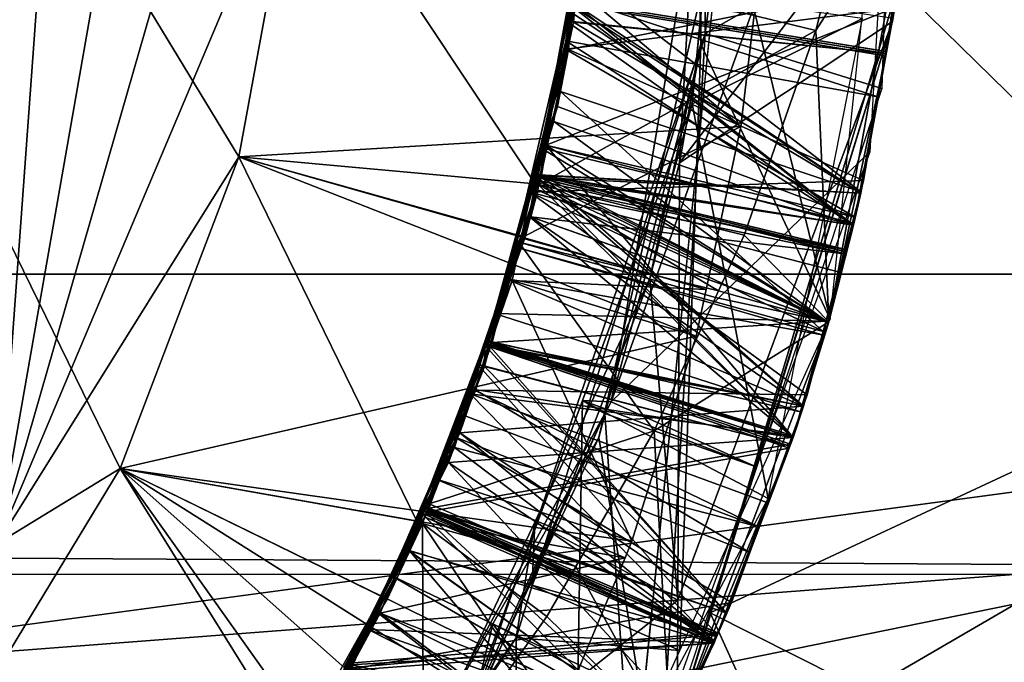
# Model space of a CAD drawing. Extents: x 0 to 200, y 18 to 95.
# Tile 316 of 491: x 146.065 to 146.869, y 46.41 to 46.935. Entities that reach past the tile are written whole.
import ezdxf

# ---------------------------------------------------------------- set-up
doc = ezdxf.new("R2010")
doc.units = 0

msp = doc.modelspace()

# ---------------------------------------------------------------- linework, layer by layer
for points in [[(165.431061, 47.89677, 57.972298), (135.799988, 48.817287, 57.894161), (135.799988, 45.636745, 57.894161)], [(146.147583, 46.568222, 38.629288), (145.107819, 48.695091, 38.629288), (146.006195, 46.335335, 38.629288)], [(146.244522, 46.822838, 38.629288), (145.107819, 48.695091, 38.629288), (146.147583, 46.568222, 38.629288)], [(146.293793, 47.09079, 38.629288), (145.107819, 48.695091, 38.629288), (146.244522, 46.822838, 38.629288)], [(148.199997, 47.97237, 38.034798), (142.899994, 46.514568, 38.031788), (148.199997, 46.481663, 38.034798)], [(148.199997, 47.97237, 38.034798), (142.899994, 47.939465, 38.031788), (142.899994, 46.514568, 38.031788)], [(146.047073, 47.947014, 33.629288), (146.147583, 47.885811, 33.629288), (146.047073, 46.507015, 33.629288)], [(165.459961, 47.672756, 57.991718), (165.431061, 47.89677, 57.972298), (135.799988, 45.636745, 57.894161)], [(146.147583, 47.885811, 33.629288), (146.244522, 47.631191, 33.629288), (146.047073, 46.507015, 33.629288)], [(165.439575, 46.504829, 57.978249), (165.459961, 47.672756, 57.991718), (135.799988, 45.636745, 57.894161)], [(146.244522, 47.631191, 33.629288), (146.293793, 47.363239, 33.629288), (146.047073, 46.507015, 33.629288)], [(146.293793, 47.363239, 33.629288), (146.293793, 47.09079, 33.629288), (146.047073, 46.507015, 33.629288)], [(146.649994, 47.227016, 35.236603), (146.78537, 47.279644, 35.152908), (146.548492, 46.622662, 35.199528)], [(146.78537, 47.279644, 35.152908), (146.759598, 46.82708, 35.127567), (146.548492, 46.622662, 35.199528)], [(98.275146, 47.227016, 36), (174.799988, 47.227016, 36), (98.615891, 44.638824, 36.34074)], [(98.615891, 44.638824, 36.34074), (174.799988, 47.227016, 36), (174.799988, 42.227016, 37.339745)], [(118.275154, 47.227016, 56), (117.93441, 44.638824, 55.65926), (174.799988, 42.227016, 54.660255)], [(174.799988, 47.227016, 56), (118.275154, 47.227016, 56), (174.799988, 42.227016, 54.660255)], [(159.5, 43.927017, 40.284233), (133, 47.227016, 39.400002), (133, 43.927017, 40.284233)], [(159.5, 47.227016, 39.400002), (133, 47.227016, 39.400002), (159.5, 43.927017, 40.284233)], [(159.5, 47.227016, 52.599998), (159.5, 43.927017, 51.715767), (133, 43.927017, 51.715767)], [(133, 47.227016, 52.599998), (159.5, 47.227016, 52.599998), (133, 43.927017, 51.715767)], [(136.199997, 47.227016, 36.5), (148.199997, 45.604733, 36.639542), (136.199997, 45.604733, 36.639542)], [(136.199997, 47.227016, 36.5), (148.199997, 47.227016, 36.5), (148.199997, 45.604733, 36.639542)], [(136.799988, 45.839447, 55.650761), (165.799988, 47.227016, 55.75), (165.799988, 44.457867, 55.348492)], [(136.799988, 47.227016, 55.650761), (165.799988, 47.227016, 55.75), (136.799988, 45.839447, 55.650761)], [(141.5, 47.227016, 38.200001), (148.199997, 43.327015, 39.245003), (141.5, 43.327015, 39.245003)], [(141.5, 47.227016, 38.200001), (148.199997, 47.227016, 38.200001), (148.199997, 43.327015, 39.245003)], [(148.199997, 47.227016, 53.799999), (141.5, 47.227016, 53.799999), (141.5, 43.327015, 52.754997)], [(148.199997, 43.327015, 52.754997), (148.199997, 47.227016, 53.799999), (141.5, 43.327015, 52.754997)], [(146.614441, 46.8661, 35.541523), (146.649994, 47.227016, 35.236603), (146.548492, 46.622662, 35.199528)], [(146.623123, 46.954166, 35.54686), (146.649994, 47.227016, 35.236603), (146.614441, 46.8661, 35.541523)], [(165.799988, 47.227016, 36.25), (146.63916, 47.225788, 36.252037), (165.799988, 44.457867, 36.651508)], [(146.782654, 46.963089, 34.354576), (147.149994, 47.227016, 34), (147.08754, 46.664402, 34.013195)], [(146.63916, 47.225788, 36.252037), (146.64827, 47.145466, 36.25034), (165.799988, 44.457867, 36.651508)], [(146.64827, 47.145466, 36.25034), (146.640106, 47.035969, 36.251873), (165.799988, 44.457867, 36.651508)], [(146.621506, 47.124954, 34.530354), (146.617844, 47.059971, 34.526417), (146.621643, 46.915062, 34.845333)], [(146.620926, 47.123375, 34.857948), (146.621506, 47.124954, 34.530354), (146.621643, 46.915062, 34.845333)], [(146.773041, 47.124165, 34.945507), (146.620926, 47.123375, 34.857948), (146.727219, 46.690319, 34.920567)], [(146.620926, 47.123375, 34.857948), (146.621643, 46.915062, 34.845333), (146.727219, 46.690319, 34.920567)], [(146.293793, 47.09079, 33.629288), (146.244522, 46.822838, 33.629288), (146.047073, 46.507015, 33.629288)], [(146.244522, 46.822838, 33.629288), (146.293793, 47.09079, 33.629288), (146.486267, 46.800938, 33.872017)], [(146.654388, 46.847694, 38.2365), (146.293793, 47.09079, 38.629288), (146.244522, 46.822838, 38.629288)], [(146.293793, 47.09079, 33.629288), (146.535522, 47.068748, 33.872017), (146.486267, 46.800938, 33.872017)], [(146.665222, 46.9389, 38.239933), (146.293793, 47.09079, 38.629288), (146.654388, 46.847694, 38.2365)], [(146.535522, 47.068748, 33.872017), (146.518143, 46.974266, 33.956062), (146.486267, 46.800938, 33.872017)], [(146.779892, 46.944118, 37.136005), (146.531494, 47.060219, 37.289494), (146.511108, 46.910992, 37.279858)], [(146.531494, 47.060219, 37.289494), (146.522263, 46.998856, 37.457676), (146.511108, 46.910992, 37.279858)], [(146.617844, 47.059971, 34.526417), (146.77742, 47.044861, 34.439831), (146.604218, 46.818031, 34.511768)], [(146.621643, 46.915062, 34.845333), (146.617844, 47.059971, 34.526417), (146.604218, 46.818031, 34.511768)], [(146.77742, 47.044861, 34.439831), (146.778198, 46.933609, 34.433609), (146.604218, 46.818031, 34.511768)], [(146.71553, 46.92614, 34.068314), (146.791733, 47.045383, 34.129288), (146.726028, 46.688114, 34.129288)], [(146.720108, 46.944473, 34.070847), (146.791733, 47.045383, 34.129288), (146.71553, 46.92614, 34.068314)], [(146.791733, 47.045383, 34.129288), (146.773239, 46.908962, 34.334011), (146.726028, 46.688114, 34.129288)], [(146.791733, 47.045383, 34.129288), (146.779892, 46.944118, 34.336002), (146.773239, 46.908962, 34.334011)], [(146.77742, 47.044861, 34.439831), (146.782654, 46.963089, 34.354576), (146.778198, 46.933609, 34.433609)], [(146.640106, 47.035969, 36.251873), (146.538239, 46.59375, 36.224476), (146.574036, 46.375927, 36.290264)], [(146.640106, 47.035969, 36.251873), (146.625214, 46.92371, 35.918114), (146.538239, 46.59375, 36.224476)], [(146.640106, 47.035969, 36.251873), (146.574036, 46.375927, 36.290264), (165.799988, 44.457867, 36.651508)], [(146.640106, 47.035969, 36.251873), (146.624954, 47.023312, 35.924137), (146.625214, 46.92371, 35.918114)], [(146.624954, 47.023312, 35.924137), (146.773361, 47.007271, 35.837688), (146.625214, 46.92371, 35.918114)], [(146.625214, 46.92371, 35.918114), (146.773361, 47.007271, 35.837688), (146.76944, 46.878742, 35.830498)], [(146.511108, 46.910992, 37.279858), (146.522263, 46.998856, 37.457676), (146.513626, 46.910637, 37.452003)], [(146.522263, 46.998856, 37.457676), (146.78183, 46.964699, 37.606308), (146.513626, 46.910637, 37.452003)], [(146.486267, 46.800938, 33.872017), (146.518143, 46.974266, 33.956062), (146.489319, 46.800377, 33.944782)], [(146.518143, 46.974266, 33.956062), (146.71553, 46.92614, 34.068314), (146.489319, 46.800377, 33.944782)], [(146.520065, 46.973988, 37.983921), (146.506989, 46.876289, 37.977612), (146.752335, 46.794231, 37.827408)], [(146.520065, 46.973988, 37.983921), (146.519089, 46.961739, 38.155273), (146.506989, 46.876289, 37.977612)], [(146.514282, 46.947666, 36.054337), (146.783508, 46.970703, 36.206558), (146.772079, 46.90556, 36.202873)], [(146.514496, 46.950638, 34.654533), (146.783508, 46.970703, 34.806557), (146.77269, 46.909042, 34.80307)], [(146.518143, 46.974266, 33.956062), (146.720108, 46.944473, 34.070847), (146.71553, 46.92614, 34.068314)], [(146.519043, 46.948257, 35.354431), (146.783508, 46.970703, 35.506557), (146.772385, 46.907307, 35.502972)], [(146.777313, 46.936249, 37.835442), (146.520065, 46.973988, 37.983921), (146.752335, 46.794231, 37.827408)], [(146.783508, 46.970703, 36.206558), (146.779892, 46.944118, 36.436005), (146.772079, 46.90556, 36.202873)], [(146.783508, 46.970703, 35.506557), (146.779892, 46.944118, 35.736004), (146.772385, 46.907307, 35.502972)], [(146.783508, 46.970703, 34.806557), (146.779892, 46.944118, 35.036003), (146.77269, 46.909042, 34.80307)], [(146.519089, 46.961739, 38.155273), (146.47496, 46.756752, 38.141853), (146.469635, 46.749332, 37.969147)], [(146.506989, 46.876289, 37.977612), (146.519089, 46.961739, 38.155273), (146.469635, 46.749332, 37.969147)], [(146.519089, 46.961739, 38.155273), (146.654388, 46.847694, 38.2365), (146.47496, 46.756752, 38.141853)], [(146.513626, 46.910637, 37.452003), (146.78183, 46.964699, 37.606308), (146.754547, 46.803665, 37.59721)], [(146.519089, 46.961739, 38.155273), (146.665222, 46.9389, 38.239933), (146.654388, 46.847694, 38.2365)], [(146.778198, 46.933609, 34.433609), (146.782654, 46.963089, 34.354576), (146.629333, 46.450256, 34.393272)], [(146.782654, 46.963089, 34.354576), (147.08754, 46.664402, 34.013195), (146.629333, 46.450256, 34.393272)], [(146.78183, 46.964699, 37.606308), (146.777313, 46.936249, 37.835442), (146.754547, 46.803665, 37.59721)], [(146.516708, 46.953197, 36.582573), (146.511475, 46.91782, 36.580284), (146.76622, 46.871929, 36.431908)], [(146.516708, 46.953197, 36.582573), (146.520645, 46.952602, 36.754719), (146.511475, 46.91782, 36.580284)], [(146.779892, 46.944118, 36.436005), (146.516708, 46.953197, 36.582573), (146.76622, 46.871929, 36.431908)], [(146.753601, 46.936012, 35.634995), (146.623123, 46.954166, 35.54686), (146.614441, 46.8661, 35.541523)], [(146.488602, 46.806007, 36.045124), (146.514282, 46.947666, 36.054337), (146.75238, 46.793186, 36.196514)], [(146.514282, 46.947666, 36.054337), (146.488602, 46.806007, 36.045124), (146.490219, 46.805698, 35.873123)], [(146.514008, 46.947632, 35.882336), (146.514282, 46.947666, 36.054337), (146.490219, 46.805698, 35.873123)], [(146.514008, 46.947632, 35.882336), (146.490219, 46.805698, 35.873123), (146.746384, 46.767033, 35.72596)], [(146.520645, 46.952602, 36.754719), (146.780075, 46.944801, 36.905216), (146.490555, 46.83049, 36.74667)], [(146.511475, 46.91782, 36.580284), (146.520645, 46.952602, 36.754719), (146.490555, 46.83049, 36.74667)], [(146.514542, 46.950657, 34.482533), (146.490845, 46.807877, 34.47327), (146.746384, 46.767033, 34.325962)], [(146.514542, 46.950657, 34.482533), (146.514496, 46.950638, 34.654533), (146.490845, 46.807877, 34.47327)], [(146.490845, 46.807877, 34.47327), (146.514496, 46.950638, 34.654533), (146.49147, 46.80777, 34.645271)], [(146.49147, 46.80777, 34.645271), (146.514496, 46.950638, 34.654533), (146.75238, 46.793186, 34.796516)], [(146.514236, 46.949135, 35.182434), (146.511749, 46.93396, 35.18145), (146.772903, 46.90723, 35.033913)], [(146.511749, 46.93396, 35.18145), (146.514236, 46.949135, 35.182434), (146.517731, 46.932983, 35.353451)], [(146.772568, 46.905487, 35.733814), (146.514008, 46.947632, 35.882336), (146.746384, 46.767033, 35.72596)], [(146.779892, 46.944118, 35.736004), (146.514008, 46.947632, 35.882336), (146.772568, 46.905487, 35.733814)], [(146.779892, 46.944118, 35.036003), (146.514236, 46.949135, 35.182434), (146.772903, 46.90723, 35.033913)], [(146.514236, 46.949135, 35.182434), (146.519043, 46.948257, 35.354431), (146.517731, 46.932983, 35.353451)], [(146.514282, 46.947666, 36.054337), (146.772079, 46.90556, 36.202873), (146.75238, 46.793186, 36.196514)], [(146.514496, 46.950638, 34.654533), (146.77269, 46.909042, 34.80307), (146.75238, 46.793186, 34.796516)], [(146.773239, 46.908962, 34.334011), (146.514542, 46.950657, 34.482533), (146.746384, 46.767033, 34.325962)], [(146.779892, 46.944118, 34.336002), (146.514542, 46.950657, 34.482533), (146.773239, 46.908962, 34.334011)], [(146.517731, 46.932983, 35.353451), (146.519043, 46.948257, 35.354431), (146.772385, 46.907307, 35.502972)], [(146.490555, 46.83049, 36.74667), (146.780075, 46.944801, 36.905216), (146.746704, 46.768742, 36.895233)], [(146.779892, 46.944118, 37.136005), (146.511108, 46.910992, 37.279858), (146.74762, 46.773602, 37.126335)], [(146.780075, 46.944801, 36.905216), (146.74762, 46.773602, 37.126335), (146.746704, 46.768742, 36.895233)], [(146.780075, 46.944801, 36.905216), (146.779892, 46.944118, 37.136005), (146.74762, 46.773602, 37.126335)], [(146.772079, 46.90556, 36.202873), (146.779892, 46.944118, 36.436005), (146.76622, 46.871929, 36.431908)], [(146.772385, 46.907307, 35.502972), (146.779892, 46.944118, 35.736004), (146.772568, 46.905487, 35.733814)], [(146.77269, 46.909042, 34.80307), (146.779892, 46.944118, 35.036003), (146.772903, 46.90723, 35.033913)], [(146.48555, 46.808571, 35.345226), (146.517731, 46.932983, 35.353451), (146.75238, 46.793186, 35.496513)], [(146.517731, 46.932983, 35.353451), (146.48555, 46.808571, 35.345226), (146.491043, 46.807121, 35.173222)], [(146.511749, 46.93396, 35.18145), (146.491043, 46.807121, 35.173222), (146.746384, 46.767033, 35.025959)], [(146.511749, 46.93396, 35.18145), (146.517731, 46.932983, 35.353451), (146.491043, 46.807121, 35.173222)], [(146.772903, 46.90723, 35.033913), (146.511749, 46.93396, 35.18145), (146.746384, 46.767033, 35.025959)], [(146.517731, 46.932983, 35.353451), (146.772385, 46.907307, 35.502972), (146.75238, 46.793186, 35.496513)], [(146.778198, 46.933609, 34.433609), (146.629333, 46.450256, 34.393272), (146.602417, 46.360264, 34.400063)], [(146.602814, 46.460625, 34.424553), (146.778198, 46.933609, 34.433609), (146.602417, 46.360264, 34.400063)], [(146.604218, 46.818031, 34.511768), (146.778198, 46.933609, 34.433609), (146.602814, 46.460625, 34.424553)], [(146.753601, 46.936012, 35.634995), (146.614441, 46.8661, 35.541523), (146.676529, 46.543686, 35.61264)], [(146.754547, 46.803665, 37.59721), (146.777313, 46.936249, 37.835442), (146.752335, 46.794231, 37.827408)], [(146.435577, 46.37373, 35.882927), (146.625214, 46.92371, 35.918114), (146.589935, 46.336124, 35.798546)], [(146.538239, 46.59375, 36.224476), (146.625214, 46.92371, 35.918114), (146.435577, 46.37373, 35.882927)], [(146.489319, 46.800377, 33.944782), (146.71553, 46.92614, 34.068314), (146.656921, 46.758961, 34.044296)], [(146.625214, 46.92371, 35.918114), (146.76944, 46.878742, 35.830498), (146.589935, 46.336124, 35.798546)], [(146.656921, 46.758961, 34.044296), (146.71553, 46.92614, 34.068314), (146.726028, 46.688114, 34.129288)], [(146.621643, 46.915062, 34.845333), (146.483994, 46.472664, 34.817165), (146.604416, 46.419701, 34.904278)], [(146.621643, 46.915062, 34.845333), (146.580063, 46.723537, 34.517853), (146.483994, 46.472664, 34.817165)], [(146.501724, 46.851921, 36.576023), (146.511475, 46.91782, 36.580284), (146.490555, 46.83049, 36.74667)], [(146.511475, 46.91782, 36.580284), (146.501724, 46.851921, 36.576023), (146.746384, 46.767033, 36.425961)], [(146.76622, 46.871929, 36.431908), (146.511475, 46.91782, 36.580284), (146.746384, 46.767033, 36.425961)], [(146.621643, 46.915062, 34.845333), (146.604218, 46.818031, 34.511768), (146.580063, 46.723537, 34.517853)], [(146.727219, 46.690319, 34.920567), (146.621643, 46.915062, 34.845333), (146.604416, 46.419701, 34.904278)], [(146.513626, 46.910637, 37.452003), (146.754547, 46.803665, 37.59721), (146.481918, 46.793953, 37.444263)], [(146.504684, 46.863945, 37.276817), (146.513626, 46.910637, 37.452003), (146.481918, 46.793953, 37.444263)], [(146.511108, 46.910992, 37.279858), (146.504684, 46.863945, 37.276817), (146.74762, 46.773602, 37.126335)], [(146.511108, 46.910992, 37.279858), (146.513626, 46.910637, 37.452003), (146.504684, 46.863945, 37.276817)], [(146.773239, 46.908962, 34.334011), (146.746384, 46.767033, 34.325962), (146.726028, 46.688114, 34.129288)], [(146.75238, 46.793186, 34.796516), (146.772903, 46.90723, 35.033913), (146.746384, 46.767033, 35.025959)], [(146.75238, 46.793186, 35.496513), (146.772568, 46.905487, 35.733814), (146.746384, 46.767033, 35.72596)], [(146.77269, 46.909042, 34.80307), (146.772903, 46.90723, 35.033913), (146.75238, 46.793186, 34.796516)], [(146.772385, 46.907307, 35.502972), (146.772568, 46.905487, 35.733814), (146.75238, 46.793186, 35.496513)], [(146.772079, 46.90556, 36.202873), (146.76622, 46.871929, 36.431908), (146.75238, 46.793186, 36.196514)], [(146.506989, 46.876289, 37.977612), (146.469635, 46.749332, 37.969147), (146.721558, 46.68026, 37.820835)], [(146.752335, 46.794231, 37.827408), (146.506989, 46.876289, 37.977612), (146.721558, 46.68026, 37.820835)], [(146.614441, 46.8661, 35.541523), (146.524994, 46.623821, 35.525906), (146.676529, 46.543686, 35.61264)], [(146.524994, 46.623821, 35.525906), (146.614441, 46.8661, 35.541523), (146.548492, 46.622662, 35.199528)], [(146.75238, 46.793186, 36.196514), (146.76622, 46.871929, 36.431908), (146.746384, 46.767033, 36.425961)], [(146.495193, 46.832561, 37.274719), (146.504684, 46.863945, 37.276817), (146.481918, 46.793953, 37.444263)], [(146.504684, 46.863945, 37.276817), (146.495193, 46.832561, 37.274719), (146.74762, 46.773602, 37.126335)], [(146.501724, 46.851921, 36.576023), (146.453125, 46.694946, 36.56551), (146.724091, 46.688663, 36.421421)], [(146.501724, 46.851921, 36.576023), (146.490555, 46.83049, 36.74667), (146.453125, 46.694946, 36.56551)], [(146.746384, 46.767033, 36.425961), (146.501724, 46.851921, 36.576023), (146.724091, 46.688663, 36.421421)], [(146.654388, 46.847694, 38.2365), (146.244522, 46.822838, 38.629288), (146.6259, 46.7145, 38.231426)], [(146.47496, 46.756752, 38.141853), (146.654388, 46.847694, 38.2365), (146.6259, 46.7145, 38.231426)], [(146.495193, 46.832561, 37.274719), (146.434891, 46.633209, 37.261387), (146.697067, 46.593681, 37.115917)], [(146.495193, 46.832561, 37.274719), (146.481918, 46.793953, 37.444263), (146.434891, 46.633209, 37.261387)], [(146.724091, 46.688663, 37.121422), (146.495193, 46.832561, 37.274719), (146.697067, 46.593681, 37.115917)], [(146.746384, 46.767033, 37.125961), (146.495193, 46.832561, 37.274719), (146.724091, 46.688663, 37.121422)], [(146.74762, 46.773602, 37.126335), (146.495193, 46.832561, 37.274719), (146.746384, 46.767033, 37.125961)], [(146.490555, 46.83049, 36.74667), (146.723969, 46.68869, 36.890598), (146.451324, 46.671284, 36.736176)], [(146.453125, 46.694946, 36.56551), (146.490555, 46.83049, 36.74667), (146.451324, 46.671284, 36.736176)], [(146.490555, 46.83049, 36.74667), (146.746704, 46.768742, 36.895233), (146.723969, 46.68869, 36.890598)], [(146.548492, 46.622662, 35.199528), (146.759598, 46.82708, 35.127567), (146.666824, 46.569557, 35.112267)], [(146.244522, 46.822838, 33.629288), (146.147583, 46.568222, 33.629288), (146.047073, 46.507015, 33.629288)], [(146.147583, 46.568222, 33.629288), (146.244522, 46.822838, 33.629288), (146.389832, 46.525158, 33.872017)], [(146.617752, 46.676449, 38.229977), (146.244522, 46.822838, 38.629288), (146.147583, 46.568222, 38.629288)], [(146.244522, 46.822838, 33.629288), (146.478256, 46.757439, 33.872017), (146.389832, 46.525158, 33.872017)], [(146.6259, 46.7145, 38.231426), (146.244522, 46.822838, 38.629288), (146.617752, 46.676449, 38.229977)], [(146.244522, 46.822838, 33.629288), (146.486267, 46.800938, 33.872017), (146.478256, 46.757439, 33.872017)], [(146.580063, 46.723537, 34.517853), (146.604218, 46.818031, 34.511768), (146.602814, 46.460625, 34.424553)], [(146.449493, 46.669212, 35.336014), (146.48555, 46.808571, 35.345226), (146.705399, 46.61919, 35.486473)], [(146.490433, 46.80344, 35.172985), (146.48555, 46.808571, 35.345226), (146.449493, 46.669212, 35.336014)], [(146.48555, 46.808571, 35.345226), (146.724136, 46.688622, 35.490479), (146.705399, 46.61919, 35.486473)], [(146.48555, 46.808571, 35.345226), (146.739502, 46.745491, 35.493763), (146.724136, 46.688622, 35.490479)], [(146.48555, 46.808571, 35.345226), (146.75238, 46.793186, 35.496513), (146.739502, 46.745491, 35.493763)], [(146.491043, 46.807121, 35.173222), (146.48555, 46.808571, 35.345226), (146.490433, 46.80344, 35.172985)], [(146.490433, 46.80344, 35.172985), (146.445175, 46.670799, 35.164013), (146.697067, 46.593681, 35.015919)], [(146.445175, 46.670799, 35.164013), (146.490433, 46.80344, 35.172985), (146.449493, 46.669212, 35.336014)], [(146.445587, 46.672256, 34.636116), (146.49147, 46.80777, 34.645271), (146.705399, 46.61919, 34.786472)], [(146.489471, 46.799664, 34.472736), (146.49147, 46.80777, 34.645271), (146.445587, 46.672256, 34.636116)], [(146.47316, 46.753281, 33.941597), (146.489319, 46.800377, 33.944782), (146.636078, 46.713554, 34.037437)], [(146.478256, 46.757439, 33.872017), (146.489319, 46.800377, 33.944782), (146.47316, 46.753281, 33.941597)], [(146.486267, 46.800938, 33.872017), (146.489319, 46.800377, 33.944782), (146.478256, 46.757439, 33.872017)], [(146.481918, 46.793953, 37.444263), (146.754547, 46.803665, 37.59721), (146.734802, 46.728756, 37.592896)], [(146.482788, 46.77396, 36.043041), (146.488602, 46.806007, 36.045124), (146.739029, 46.74379, 36.193665)], [(146.488556, 46.795826, 35.872482), (146.488602, 46.806007, 36.045124), (146.482788, 46.77396, 36.043041)], [(146.490219, 46.805698, 35.873123), (146.488602, 46.806007, 36.045124), (146.488556, 46.795826, 35.872482)], [(146.490219, 46.805698, 35.873123), (146.488556, 46.795826, 35.872482), (146.739716, 46.743614, 35.724606)], [(146.488602, 46.806007, 36.045124), (146.75238, 46.793186, 36.196514), (146.739029, 46.74379, 36.193665)], [(146.489319, 46.800377, 33.944782), (146.656921, 46.758961, 34.044296), (146.636078, 46.713554, 34.037437)], [(146.490845, 46.807877, 34.47327), (146.489471, 46.799664, 34.472736), (146.740677, 46.746994, 34.324802)], [(146.490845, 46.807877, 34.47327), (146.49147, 46.80777, 34.645271), (146.489471, 46.799664, 34.472736)], [(146.746384, 46.767033, 35.72596), (146.490219, 46.805698, 35.873123), (146.739716, 46.743614, 35.724606)], [(146.491043, 46.807121, 35.173222), (146.490433, 46.80344, 35.172985), (146.740204, 46.745312, 35.024704)], [(146.724091, 46.688663, 35.02142), (146.490433, 46.80344, 35.172985), (146.697067, 46.593681, 35.015919)], [(146.740204, 46.745312, 35.024704), (146.490433, 46.80344, 35.172985), (146.724091, 46.688663, 35.02142)], [(146.746384, 46.767033, 34.325962), (146.490845, 46.807877, 34.47327), (146.740677, 46.746994, 34.324802)], [(146.746384, 46.767033, 35.025959), (146.491043, 46.807121, 35.173222), (146.740204, 46.745312, 35.024704)], [(146.49147, 46.80777, 34.645271), (146.724136, 46.688622, 34.790482), (146.705399, 46.61919, 34.786472)], [(146.49147, 46.80777, 34.645271), (146.73996, 46.747181, 34.793861), (146.724136, 46.688622, 34.790482)], [(146.49147, 46.80777, 34.645271), (146.75238, 46.793186, 34.796516), (146.73996, 46.747181, 34.793861)], [(146.754547, 46.803665, 37.59721), (146.752335, 46.794231, 37.827408), (146.734802, 46.728756, 37.592896)], [(146.434891, 46.633209, 37.261387), (146.481918, 46.793953, 37.444263), (146.437988, 46.632263, 37.433533)], [(146.437988, 46.632263, 37.433533), (146.481918, 46.793953, 37.444263), (146.708389, 46.628506, 37.58712)], [(146.489471, 46.799664, 34.472736), (146.445587, 46.672256, 34.636116), (146.446121, 46.672085, 34.464111)], [(146.489471, 46.799664, 34.472736), (146.446121, 46.672085, 34.464111), (146.697067, 46.593681, 34.315918)], [(146.488556, 46.795826, 35.872482), (146.481247, 46.77449, 35.87104), (146.724091, 46.688663, 35.72142)], [(146.481247, 46.77449, 35.87104), (146.488556, 46.795826, 35.872482), (146.482788, 46.77396, 36.043041)], [(146.481918, 46.793953, 37.444263), (146.721985, 46.680122, 37.590092), (146.708389, 46.628506, 37.58712)], [(146.481918, 46.793953, 37.444263), (146.734802, 46.728756, 37.592896), (146.721985, 46.680122, 37.590092)], [(146.739716, 46.743614, 35.724606), (146.488556, 46.795826, 35.872482), (146.724091, 46.688663, 35.72142)], [(146.724091, 46.688663, 34.321423), (146.489471, 46.799664, 34.472736), (146.697067, 46.593681, 34.315918)], [(146.740677, 46.746994, 34.324802), (146.489471, 46.799664, 34.472736), (146.724091, 46.688663, 34.321423)], [(146.734802, 46.728756, 37.592896), (146.752335, 46.794231, 37.827408), (146.721558, 46.68026, 37.820835)], [(146.75238, 46.793186, 36.196514), (146.746384, 46.767033, 36.425961), (146.739029, 46.74379, 36.193665)], [(146.75238, 46.793186, 35.496513), (146.746384, 46.767033, 35.72596), (146.739502, 46.745491, 35.493763)], [(146.75238, 46.793186, 34.796516), (146.746384, 46.767033, 35.025959), (146.73996, 46.747181, 34.793861)], [(146.445007, 46.66935, 36.035923), (146.482788, 46.77396, 36.043041), (146.705399, 46.61919, 36.186474)], [(146.482788, 46.77396, 36.043041), (146.445007, 46.66935, 36.035923), (146.445175, 46.669189, 35.863918)], [(146.481247, 46.77449, 35.87104), (146.445175, 46.669189, 35.863918), (146.697067, 46.593681, 35.715919)], [(146.481247, 46.77449, 35.87104), (146.482788, 46.77396, 36.043041), (146.445175, 46.669189, 35.863918)], [(146.724091, 46.688663, 35.72142), (146.481247, 46.77449, 35.87104), (146.697067, 46.593681, 35.715919)], [(146.482788, 46.77396, 36.043041), (146.724136, 46.688622, 36.190479), (146.705399, 46.61919, 36.186474)], [(146.482788, 46.77396, 36.043041), (146.739029, 46.74379, 36.193665), (146.724136, 46.688622, 36.190479)], [(146.746704, 46.768742, 36.895233), (146.746384, 46.767033, 37.125961), (146.723969, 46.68869, 36.890598)], [(146.746704, 46.768742, 36.895233), (146.74762, 46.773602, 37.126335), (146.746384, 46.767033, 37.125961)], [(146.723969, 46.68869, 36.890598), (146.746384, 46.767033, 37.125961), (146.724091, 46.688663, 37.121422)], [(146.739029, 46.74379, 36.193665), (146.746384, 46.767033, 36.425961), (146.724091, 46.688663, 36.421421)], [(146.746384, 46.767033, 34.325962), (146.740677, 46.746994, 34.324802), (146.726028, 46.688114, 34.129288)], [(146.739502, 46.745491, 35.493763), (146.746384, 46.767033, 35.72596), (146.739716, 46.743614, 35.724606)], [(146.73996, 46.747181, 34.793861), (146.746384, 46.767033, 35.025959), (146.740204, 46.745312, 35.024704)], [(146.478256, 46.757439, 33.872017), (146.399841, 46.539413, 33.927124), (146.389832, 46.525158, 33.872017)], [(146.478256, 46.757439, 33.872017), (146.47316, 46.753281, 33.941597), (146.399841, 46.539413, 33.927124)], [(146.47316, 46.753281, 33.941597), (146.583481, 46.598965, 34.02013), (146.399841, 46.539413, 33.927124)], [(146.462036, 46.723499, 37.967422), (146.47496, 46.756752, 38.141853), (146.467453, 46.721893, 38.139572)], [(146.469635, 46.749332, 37.969147), (146.47496, 46.756752, 38.141853), (146.462036, 46.723499, 37.967422)], [(146.467453, 46.721893, 38.139572), (146.47496, 46.756752, 38.141853), (146.6259, 46.7145, 38.231426)], [(146.47316, 46.753281, 33.941597), (146.633484, 46.707912, 34.036587), (146.583481, 46.598965, 34.02013)], [(146.47316, 46.753281, 33.941597), (146.636078, 46.713554, 34.037437), (146.633484, 46.707912, 34.036587)], [(146.636078, 46.713554, 34.037437), (146.656921, 46.758961, 34.044296), (146.726028, 46.688114, 34.129288)], [(146.469635, 46.749332, 37.969147), (146.462036, 46.723499, 37.967422), (146.720779, 46.677395, 37.820667)], [(146.721558, 46.68026, 37.820835), (146.469635, 46.749332, 37.969147), (146.720779, 46.677395, 37.820667)], [(146.740677, 46.746994, 34.324802), (146.724091, 46.688663, 34.321423), (146.726028, 46.688114, 34.129288)], [(146.740204, 46.745312, 35.024704), (146.724091, 46.688663, 35.02142), (146.724136, 46.688622, 34.790482)], [(146.73996, 46.747181, 34.793861), (146.740204, 46.745312, 35.024704), (146.724136, 46.688622, 34.790482)], [(146.739502, 46.745491, 35.493763), (146.739716, 46.743614, 35.724606), (146.724136, 46.688622, 35.490479)], [(146.739029, 46.74379, 36.193665), (146.724091, 46.688663, 36.421421), (146.724136, 46.688622, 36.190479)], [(146.739716, 46.743614, 35.724606), (146.724091, 46.688663, 35.72142), (146.724136, 46.688622, 35.490479)], [(146.734802, 46.728756, 37.592896), (146.721558, 46.68026, 37.820835), (146.721985, 46.680122, 37.590092)], [(148.199997, 46.727016, 55.486832), (136.199997, 46.727016, 55.486832), (136.199997, 45.114326, 55.262104)], [(148.199997, 45.114326, 55.262104), (148.199997, 46.727016, 55.486832), (136.199997, 45.114326, 55.262104)], [(136.199997, 46.727016, 55.486832), (148.199997, 46.727016, 55.486832), (142.199997, 46.727016, 54.735703)], [(142.199997, 46.727016, 54.735703), (148.199997, 46.727016, 55.486832), (142.552322, 46.727016, 54.33268)], [(142.552322, 46.727016, 54.33268), (148.199997, 46.727016, 55.486832), (142.899994, 46.727016, 53.98436)], [(142.899994, 45.64674, 53.842369), (148.199997, 46.727016, 53.98436), (148.199997, 45.254375, 53.752979)], [(142.899994, 46.727016, 53.98436), (148.199997, 46.727016, 53.98436), (142.899994, 45.64674, 53.842369)], [(148.199997, 46.727016, 55.486832), (148.199997, 46.727016, 53.98436), (142.899994, 46.727016, 53.98436)], [(146.403458, 46.560284, 38.128445), (146.467453, 46.721893, 38.139572), (146.565399, 46.509022, 38.223469)], [(146.424942, 46.597431, 37.959015), (146.467453, 46.721893, 38.139572), (146.403458, 46.560284, 38.128445)], [(146.705093, 46.619308, 37.817318), (146.462036, 46.723499, 37.967422), (146.424942, 46.597431, 37.959015)], [(146.462036, 46.723499, 37.967422), (146.467453, 46.721893, 38.139572), (146.424942, 46.597431, 37.959015)], [(146.720779, 46.677395, 37.820667), (146.462036, 46.723499, 37.967422), (146.705093, 46.619308, 37.817318)], [(146.467453, 46.721893, 38.139572), (146.617752, 46.676449, 38.229977), (146.565399, 46.509022, 38.223469)], [(146.467453, 46.721893, 38.139572), (146.6259, 46.7145, 38.231426), (146.617752, 46.676449, 38.229977)], [(146.580063, 46.723537, 34.517853), (146.486038, 46.524338, 34.539707), (146.483994, 46.472664, 34.817165)], [(146.486038, 46.524338, 34.539707), (146.580063, 46.723537, 34.517853), (146.602814, 46.460625, 34.424553)], [(146.633484, 46.707912, 34.036587), (146.636078, 46.713554, 34.037437), (146.726028, 46.688114, 34.129288)], [(146.633484, 46.707912, 34.036587), (146.726028, 46.688114, 34.129288), (146.583481, 46.598965, 34.02013)], [(146.453125, 46.694946, 36.56551), (146.446289, 46.672855, 36.56403), (146.703003, 46.614567, 36.417126)], [(146.446289, 46.672855, 36.56403), (146.453125, 46.694946, 36.56551), (146.451324, 46.671284, 36.736176)], [(146.451324, 46.671284, 36.736176), (146.723969, 46.68869, 36.890598), (146.697388, 46.595058, 36.885178)], [(146.724091, 46.688663, 36.421421), (146.453125, 46.694946, 36.56551), (146.703003, 46.614567, 36.417126)], [(146.583481, 46.598965, 34.02013), (146.726028, 46.688114, 34.129288), (146.596771, 46.348621, 34.129288)], [(146.726028, 46.688114, 34.129288), (146.694962, 46.588196, 34.31559), (146.596771, 46.348621, 34.129288)], [(146.726028, 46.688114, 34.129288), (146.697067, 46.593681, 34.315918), (146.694962, 46.588196, 34.31559)], [(146.726028, 46.688114, 34.129288), (146.724091, 46.688663, 34.321423), (146.697067, 46.593681, 34.315918)], [(146.705399, 46.61919, 34.786472), (146.724091, 46.688663, 35.02142), (146.697067, 46.593681, 35.015919)], [(146.705399, 46.61919, 35.486473), (146.724091, 46.688663, 35.72142), (146.697067, 46.593681, 35.715919)], [(146.697388, 46.595058, 36.885178), (146.724091, 46.688663, 37.121422), (146.697067, 46.593681, 37.115917)], [(146.723969, 46.68869, 36.890598), (146.724091, 46.688663, 37.121422), (146.697388, 46.595058, 36.885178)], [(146.724136, 46.688622, 36.190479), (146.724091, 46.688663, 36.421421), (146.703003, 46.614567, 36.417126)], [(146.705399, 46.61919, 36.186474), (146.724136, 46.688622, 36.190479), (146.703003, 46.614567, 36.417126)], [(146.724136, 46.688622, 34.790482), (146.724091, 46.688663, 35.02142), (146.705399, 46.61919, 34.786472)], [(146.724136, 46.688622, 35.490479), (146.724091, 46.688663, 35.72142), (146.705399, 46.61919, 35.486473)], [(146.721985, 46.680122, 37.590092), (146.720779, 46.677395, 37.820667), (146.708389, 46.628506, 37.58712)], [(146.721985, 46.680122, 37.590092), (146.721558, 46.68026, 37.820835), (146.720779, 46.677395, 37.820667)], [(146.617752, 46.676449, 38.229977), (146.147583, 46.568222, 38.629288), (146.565399, 46.509022, 38.223469)], [(146.399445, 46.535965, 34.626904), (146.445587, 46.672256, 34.636116), (146.642944, 46.45013, 34.776428)], [(146.446121, 46.672085, 34.464111), (146.445587, 46.672256, 34.636116), (146.399445, 46.535965, 34.626904)], [(146.446121, 46.672085, 34.464111), (146.399445, 46.535965, 34.626904), (146.399826, 46.535839, 34.454903)], [(146.694962, 46.588196, 34.31559), (146.446121, 46.672085, 34.464111), (146.399826, 46.535839, 34.454903)], [(146.697067, 46.593681, 36.415916), (146.446289, 46.672855, 36.56403), (146.415466, 46.573322, 36.557362)], [(146.446289, 46.672855, 36.56403), (146.451324, 46.671284, 36.736176), (146.415466, 46.573322, 36.557362)], [(146.445587, 46.672256, 34.636116), (146.694061, 46.58852, 34.784649), (146.642944, 46.45013, 34.776428)], [(146.445587, 46.672256, 34.636116), (146.705399, 46.61919, 34.786472), (146.694061, 46.58852, 34.784649)], [(146.697067, 46.593681, 34.315918), (146.446121, 46.672085, 34.464111), (146.694962, 46.588196, 34.31559)], [(146.703003, 46.614567, 36.417126), (146.446289, 46.672855, 36.56403), (146.697067, 46.593681, 36.415916)], [(146.708389, 46.628506, 37.58712), (146.720779, 46.677395, 37.820667), (146.705093, 46.619308, 37.817318)], [(146.396088, 46.533928, 36.026707), (146.445007, 46.66935, 36.035923), (146.642944, 46.45013, 36.17643)], [(146.445007, 46.66935, 36.035923), (146.396088, 46.533928, 36.026707), (146.398544, 46.533039, 35.854706)], [(146.445175, 46.669189, 35.863918), (146.445007, 46.66935, 36.035923), (146.398544, 46.533039, 35.854706)], [(146.693695, 46.584919, 35.715393), (146.445175, 46.669189, 35.863918), (146.398544, 46.533039, 35.854706)], [(146.451324, 46.671284, 36.736176), (146.433243, 46.629417, 36.733257), (146.415466, 46.573322, 36.557362)], [(146.433243, 46.629417, 36.733257), (146.451324, 46.671284, 36.736176), (146.697388, 46.595058, 36.885178)], [(146.445175, 46.670799, 35.164013), (146.439331, 46.653671, 35.162857), (146.694321, 46.586552, 35.015491)], [(146.439331, 46.653671, 35.162857), (146.445175, 46.670799, 35.164013), (146.444977, 46.651745, 35.334858)], [(146.445175, 46.670799, 35.164013), (146.449493, 46.669212, 35.336014), (146.444977, 46.651745, 35.334858)], [(146.444977, 46.651745, 35.334858), (146.449493, 46.669212, 35.336014), (146.693451, 46.586872, 35.484554)], [(146.445007, 46.66935, 36.035923), (146.692841, 46.585232, 36.184456), (146.642944, 46.45013, 36.17643)], [(146.445007, 46.66935, 36.035923), (146.705399, 46.61919, 36.186474), (146.692841, 46.585232, 36.184456)], [(146.697067, 46.593681, 35.015919), (146.445175, 46.670799, 35.164013), (146.694321, 46.586552, 35.015491)], [(146.697067, 46.593681, 35.715919), (146.445175, 46.669189, 35.863918), (146.693695, 46.584919, 35.715393)], [(146.449493, 46.669212, 35.336014), (146.705399, 46.61919, 35.486473), (146.693451, 46.586872, 35.484554)], [(146.629333, 46.450256, 34.393272), (147.08754, 46.664402, 34.013195), (146.945297, 46.290993, 34.041149)], [(146.393692, 46.536884, 35.326809), (146.444977, 46.651745, 35.334858), (146.642944, 46.45013, 35.476429)], [(146.444977, 46.651745, 35.334858), (146.393692, 46.536884, 35.326809), (146.398697, 46.534599, 35.154804)], [(146.439331, 46.653671, 35.162857), (146.398697, 46.534599, 35.154804), (146.634979, 46.432297, 35.006283)], [(146.439331, 46.653671, 35.162857), (146.444977, 46.651745, 35.334858), (146.398697, 46.534599, 35.154804)], [(146.694321, 46.586552, 35.015491), (146.439331, 46.653671, 35.162857), (146.634979, 46.432297, 35.006283)], [(146.444977, 46.651745, 35.334858), (146.693451, 46.586872, 35.484554), (146.642944, 46.45013, 35.476429)], [(146.420395, 46.594158, 37.430847), (146.437988, 46.632263, 37.433533), (146.661606, 46.499668, 37.579483)], [(146.428345, 46.611572, 37.259937), (146.437988, 46.632263, 37.433533), (146.420395, 46.594158, 37.430847)], [(146.434891, 46.633209, 37.261387), (146.428345, 46.611572, 37.259937), (146.669022, 46.520786, 37.111565)], [(146.434891, 46.633209, 37.261387), (146.437988, 46.632263, 37.433533), (146.428345, 46.611572, 37.259937)], [(146.697067, 46.593681, 37.115917), (146.434891, 46.633209, 37.261387), (146.669022, 46.520786, 37.111565)], [(146.437988, 46.632263, 37.433533), (146.708389, 46.628506, 37.58712), (146.661606, 46.499668, 37.579483)], [(146.350128, 46.436855, 36.719833), (146.433243, 46.629417, 36.733257), (146.632523, 46.425915, 36.875084)], [(146.36882, 46.480946, 36.550739), (146.433243, 46.629417, 36.733257), (146.350128, 46.436855, 36.719833)], [(146.415466, 46.573322, 36.557362), (146.433243, 46.629417, 36.733257), (146.36882, 46.480946, 36.550739)], [(146.524994, 46.623821, 35.525906), (146.413605, 46.322163, 35.506458), (146.518738, 46.248028, 35.593956)], [(146.524994, 46.623821, 35.525906), (146.543335, 46.613201, 35.198875), (146.413605, 46.322163, 35.506458)], [(146.433243, 46.629417, 36.733257), (146.676361, 46.540237, 36.881905), (146.632523, 46.425915, 36.875084)], [(146.433243, 46.629417, 36.733257), (146.697388, 46.595058, 36.885178), (146.676361, 46.540237, 36.881905)], [(146.676529, 46.543686, 35.61264), (146.524994, 46.623821, 35.525906), (146.518738, 46.248028, 35.593956)], [(146.524994, 46.623821, 35.525906), (146.545166, 46.616554, 35.199108), (146.543335, 46.613201, 35.198875)], [(146.524994, 46.623821, 35.525906), (146.548492, 46.622662, 35.199528), (146.545166, 46.616554, 35.199108)], [(146.708389, 46.628506, 37.58712), (146.705093, 46.619308, 37.817318), (146.661606, 46.499668, 37.579483)], [(146.705093, 46.619308, 37.817318), (146.424942, 46.597431, 37.959015), (146.642776, 46.450191, 37.807281)], [(146.543335, 46.613201, 35.198875), (146.545166, 46.616554, 35.199108), (146.666824, 46.569557, 35.112267)], [(146.545166, 46.616554, 35.199108), (146.548492, 46.622662, 35.199528), (146.666824, 46.569557, 35.112267)], [(146.661606, 46.499668, 37.579483), (146.705093, 46.619308, 37.817318), (146.642776, 46.450191, 37.807281)], [(146.705399, 46.61919, 36.186474), (146.697067, 46.593681, 36.415916), (146.692841, 46.585232, 36.184456)], [(146.705399, 46.61919, 35.486473), (146.697067, 46.593681, 35.715919), (146.693451, 46.586872, 35.484554)], [(146.705399, 46.61919, 34.786472), (146.697067, 46.593681, 35.015919), (146.694061, 46.58852, 34.784649)], [(146.705399, 46.61919, 36.186474), (146.703003, 46.614567, 36.417126), (146.697067, 46.593681, 36.415916)], [(146.543335, 46.613201, 35.198875), (146.565887, 46.289368, 35.095615), (146.254562, 46.083897, 35.162395)], [(146.406265, 46.313038, 35.505753), (146.543335, 46.613201, 35.198875), (146.254562, 46.083897, 35.162395)], [(146.413605, 46.322163, 35.506458), (146.543335, 46.613201, 35.198875), (146.406265, 46.313038, 35.505753)], [(146.428345, 46.611572, 37.259937), (146.420395, 46.594158, 37.430847), (146.420456, 46.585484, 37.258194)], [(146.428345, 46.611572, 37.259937), (146.420456, 46.585484, 37.258194), (146.669022, 46.520786, 37.111565)], [(146.543335, 46.613201, 35.198875), (146.666824, 46.569557, 35.112267), (146.565887, 46.289368, 35.095615)], [(146.420395, 46.594158, 37.430847), (146.646744, 46.458778, 37.577057), (146.332535, 46.403778, 37.417427)], [(146.420456, 46.585484, 37.258194), (146.420395, 46.594158, 37.430847), (146.332535, 46.403778, 37.417427)], [(146.424942, 46.597431, 37.959015), (146.393219, 46.532204, 37.954372), (146.632172, 46.427795, 37.805901)], [(146.424942, 46.597431, 37.959015), (146.403458, 46.560284, 38.128445), (146.393219, 46.532204, 37.954372)], [(146.399841, 46.539413, 33.927124), (146.583481, 46.598965, 34.02013), (146.519531, 46.4883, 34.002365)], [(146.697067, 46.593681, 36.415916), (146.415466, 46.573322, 36.557362), (146.632355, 46.425476, 36.405876)], [(146.420395, 46.594158, 37.430847), (146.661606, 46.499668, 37.579483), (146.646744, 46.458778, 37.577057)], [(146.642776, 46.450191, 37.807281), (146.424942, 46.597431, 37.959015), (146.632172, 46.427795, 37.805901)], [(146.451736, 46.441345, 36.213875), (146.538239, 46.59375, 36.224476), (146.435577, 46.37373, 35.882927)], [(146.538239, 46.59375, 36.224476), (146.451736, 46.441345, 36.213875), (146.574036, 46.375927, 36.290264)], [(146.519531, 46.4883, 34.002365), (146.583481, 46.598965, 34.02013), (146.596771, 46.348621, 34.129288)], [(146.692841, 46.585232, 36.184456), (146.697067, 46.593681, 36.415916), (146.632355, 46.425476, 36.405876)], [(146.676361, 46.540237, 36.881905), (146.697067, 46.593681, 37.115917), (146.669022, 46.520786, 37.111565)], [(146.697388, 46.595058, 36.885178), (146.697067, 46.593681, 37.115917), (146.676361, 46.540237, 36.881905)], [(146.693451, 46.586872, 35.484554), (146.697067, 46.593681, 35.715919), (146.693695, 46.584919, 35.715393)], [(146.694061, 46.58852, 34.784649), (146.697067, 46.593681, 35.015919), (146.694321, 46.586552, 35.015491)], [(146.632355, 46.425476, 37.105877), (146.420456, 46.585484, 37.258194), (146.329895, 46.403091, 37.245163)], [(146.420456, 46.585484, 37.258194), (146.332535, 46.403778, 37.417427), (146.329895, 46.403091, 37.245163)], [(146.693695, 46.584919, 35.715393), (146.398544, 46.533039, 35.854706), (146.634338, 46.43066, 35.706184)], [(146.694962, 46.588196, 34.31559), (146.399826, 46.535839, 34.454903), (146.635605, 46.433952, 34.306381)], [(146.669022, 46.520786, 37.111565), (146.420456, 46.585484, 37.258194), (146.632355, 46.425476, 37.105877)], [(146.694962, 46.588196, 34.31559), (146.635605, 46.433952, 34.306381), (146.596771, 46.348621, 34.129288)], [(146.642944, 46.45013, 36.17643), (146.692841, 46.585232, 36.184456), (146.632355, 46.425476, 36.405876)], [(146.642944, 46.45013, 35.476429), (146.693695, 46.584919, 35.715393), (146.634338, 46.43066, 35.706184)], [(146.642944, 46.45013, 34.776428), (146.694321, 46.586552, 35.015491), (146.634979, 46.432297, 35.006283)], [(146.694061, 46.58852, 34.784649), (146.694321, 46.586552, 35.015491), (146.642944, 46.45013, 34.776428)], [(146.693451, 46.586872, 35.484554), (146.693695, 46.584919, 35.715393), (146.642944, 46.45013, 35.476429)], [(146.147583, 46.568222, 38.629288), (146.006195, 46.335335, 38.629288), (146.415283, 46.191319, 38.21048)], [(146.047073, 46.507015, 33.629288), (146.147583, 46.568222, 33.629288), (146.006195, 46.335335, 33.629288)], [(146.147583, 46.568222, 33.629288), (146.290695, 46.338161, 33.872017), (146.006195, 46.335335, 33.629288)], [(146.465317, 46.285706, 38.214417), (146.147583, 46.568222, 38.629288), (146.415283, 46.191319, 38.21048)], [(146.497726, 46.346848, 38.216969), (146.147583, 46.568222, 38.629288), (146.465317, 46.285706, 38.214417)], [(146.147583, 46.568222, 33.629288), (146.365646, 46.461617, 33.872017), (146.290695, 46.338161, 33.872017)], [(146.515091, 46.388458, 38.218636), (146.147583, 46.568222, 38.629288), (146.497726, 46.346848, 38.216969)], [(146.559723, 46.495426, 38.222923), (146.147583, 46.568222, 38.629288), (146.515091, 46.388458, 38.218636)], [(146.147583, 46.568222, 33.629288), (146.389832, 46.525158, 33.872017), (146.365646, 46.461617, 33.872017)], [(146.565399, 46.509022, 38.223469), (146.147583, 46.568222, 38.629288), (146.559723, 46.495426, 38.222923)], [(146.415466, 46.573322, 36.557362), (146.36882, 46.480946, 36.550739), (146.604431, 46.368752, 36.402351)], [(146.632355, 46.425476, 36.405876), (146.415466, 46.573322, 36.557362), (146.604431, 46.368752, 36.402351)], [(146.403458, 46.560284, 38.128445), (146.559723, 46.495426, 38.222923), (146.359863, 46.450218, 38.120869)], [(146.393219, 46.532204, 37.954372), (146.403458, 46.560284, 38.128445), (146.359863, 46.450218, 38.120869)], [(146.403458, 46.560284, 38.128445), (146.565399, 46.509022, 38.223469), (146.559723, 46.495426, 38.222923)], [(146.396606, 46.528503, 35.154392), (146.393692, 46.536884, 35.326809), (146.335007, 46.405449, 35.317596)], [(146.393692, 46.536884, 35.326809), (146.634567, 46.432522, 35.475342), (146.335007, 46.405449, 35.317596)], [(146.389832, 46.525158, 33.872017), (146.399841, 46.539413, 33.927124), (146.394363, 46.523434, 33.926041)], [(146.393692, 46.536884, 35.326809), (146.642944, 46.45013, 35.476429), (146.634567, 46.432522, 35.475342)], [(146.398697, 46.534599, 35.154804), (146.393692, 46.536884, 35.326809), (146.396606, 46.528503, 35.154392)], [(146.394363, 46.523434, 33.926041), (146.399841, 46.539413, 33.927124), (146.519531, 46.4883, 34.002365)], [(146.399826, 46.535839, 34.454903), (146.397736, 46.531937, 34.45462), (146.632355, 46.425476, 34.305874)], [(146.397736, 46.531937, 34.45462), (146.399826, 46.535839, 34.454903), (146.398026, 46.531776, 34.626621)], [(146.398026, 46.531776, 34.626621), (146.399445, 46.535965, 34.626904), (146.63533, 46.43412, 34.775444)], [(146.399826, 46.535839, 34.454903), (146.399445, 46.535965, 34.626904), (146.398026, 46.531776, 34.626621)], [(146.399445, 46.535965, 34.626904), (146.642944, 46.45013, 34.776428), (146.63533, 46.43412, 34.775444)], [(146.635605, 46.433952, 34.306381), (146.399826, 46.535839, 34.454903), (146.632355, 46.425476, 34.305874)], [(146.676361, 46.540237, 36.881905), (146.669022, 46.520786, 37.111565), (146.632523, 46.425915, 36.875084)], [(146.331177, 46.407661, 35.145596), (146.396606, 46.528503, 35.154392), (146.335007, 46.405449, 35.317596)], [(146.632355, 46.425476, 35.005875), (146.396606, 46.528503, 35.154392), (146.331177, 46.407661, 35.145596)], [(146.398026, 46.531776, 34.626621), (146.331909, 46.409004, 34.617699), (146.331924, 46.408981, 34.445694)], [(146.398026, 46.531776, 34.626621), (146.63533, 46.43412, 34.775444), (146.331909, 46.409004, 34.617699)], [(146.397736, 46.531937, 34.45462), (146.331924, 46.408981, 34.445694), (146.594955, 46.349518, 34.301159)], [(146.397736, 46.531937, 34.45462), (146.398026, 46.531776, 34.626621), (146.331924, 46.408981, 34.445694)], [(146.393219, 46.532204, 37.954372), (146.354599, 46.452782, 37.948719), (146.588806, 46.336258, 37.800255)], [(146.354599, 46.452782, 37.948719), (146.393219, 46.532204, 37.954372), (146.359863, 46.450218, 38.120869)], [(146.381836, 46.501953, 35.852448), (146.396088, 46.533928, 36.026707), (146.384109, 46.50074, 36.024448)], [(146.398544, 46.533039, 35.854706), (146.396088, 46.533928, 36.026707), (146.381836, 46.501953, 35.852448)], [(146.398544, 46.533039, 35.854706), (146.381836, 46.501953, 35.852448), (146.632355, 46.425476, 35.705875)], [(146.384109, 46.50074, 36.024448), (146.396088, 46.533928, 36.026707), (146.633804, 46.430935, 36.175247)], [(146.632172, 46.427795, 37.805901), (146.393219, 46.532204, 37.954372), (146.588806, 46.336258, 37.800255)], [(146.396088, 46.533928, 36.026707), (146.642944, 46.45013, 36.17643), (146.633804, 46.430935, 36.175247)], [(146.398697, 46.534599, 35.154804), (146.396606, 46.528503, 35.154392), (146.634979, 46.432297, 35.006283)], [(146.634979, 46.432297, 35.006283), (146.396606, 46.528503, 35.154392), (146.632355, 46.425476, 35.005875)], [(146.632355, 46.425476, 34.305874), (146.397736, 46.531937, 34.45462), (146.594955, 46.349518, 34.301159)], [(146.634338, 46.43066, 35.706184), (146.398544, 46.533039, 35.854706), (146.632355, 46.425476, 35.705875)], [(146.290695, 46.338161, 33.872017), (146.394363, 46.523434, 33.926041), (146.29834, 46.337677, 33.912659)], [(146.365646, 46.461617, 33.872017), (146.394363, 46.523434, 33.926041), (146.290695, 46.338161, 33.872017)], [(146.29834, 46.337677, 33.912659), (146.394363, 46.523434, 33.926041), (146.395233, 46.305916, 33.971352)], [(146.389832, 46.525158, 33.872017), (146.394363, 46.523434, 33.926041), (146.365646, 46.461617, 33.872017)], [(146.486038, 46.524338, 34.539707), (146.602814, 46.460625, 34.424553), (146.3685, 46.27533, 34.567032)], [(146.470718, 46.430004, 34.814449), (146.486038, 46.524338, 34.539707), (146.3685, 46.27533, 34.567032)], [(146.394363, 46.523434, 33.926041), (146.469925, 46.410923, 33.989494), (146.395233, 46.305916, 33.971352)], [(146.394363, 46.523434, 33.926041), (146.495956, 46.447517, 33.995819), (146.469925, 46.410923, 33.989494)], [(146.394363, 46.523434, 33.926041), (146.519531, 46.4883, 34.002365), (146.495956, 46.447517, 33.995819)], [(146.483994, 46.472664, 34.817165), (146.486038, 46.524338, 34.539707), (146.470718, 46.430004, 34.814449)], [(146.632523, 46.425915, 36.875084), (146.669022, 46.520786, 37.111565), (146.632355, 46.425476, 37.105877)], [(142.899994, 46.514568, 38.031788), (142.899994, 46.48217, 38.037628), (148.199997, 46.481663, 38.034798)], [(165.397278, 46.245625, 57.949612), (165.439575, 46.504829, 57.978249), (135.799988, 45.636745, 57.894161)], [(146.381836, 46.501953, 35.852448), (146.330444, 46.406284, 35.845497), (146.594955, 46.349518, 35.701157)], [(146.381836, 46.501953, 35.852448), (146.384109, 46.50074, 36.024448), (146.330444, 46.406284, 35.845497)], [(146.330444, 46.406284, 35.845497), (146.384109, 46.50074, 36.024448), (146.330811, 46.406219, 36.017502)], [(146.330811, 46.406219, 36.017502), (146.384109, 46.50074, 36.024448), (146.565521, 46.287376, 36.166386)], [(146.359863, 46.450218, 38.120869), (146.559723, 46.495426, 38.222923), (146.515091, 46.388458, 38.218636)], [(146.632355, 46.425476, 35.705875), (146.381836, 46.501953, 35.852448), (146.594955, 46.349518, 35.701157)], [(146.384109, 46.50074, 36.024448), (146.595047, 46.349445, 36.170216), (146.565521, 46.287376, 36.166386)], [(146.384109, 46.50074, 36.024448), (146.633804, 46.430935, 36.175247), (146.595047, 46.349445, 36.170216)], [(146.646744, 46.458778, 37.577057), (146.661606, 46.499668, 37.579483), (146.642776, 46.450191, 37.807281)], [(146.495956, 46.447517, 33.995819), (146.519531, 46.4883, 34.002365), (146.596771, 46.348621, 34.129288)], [(148.199997, 46.481663, 38.034798), (142.899994, 46.48217, 38.037628), (142.899994, 45.11227, 38.284569)], [(148.199997, 46.481663, 38.034798), (142.899994, 45.11227, 38.284569), (148.199997, 45.016834, 38.311367)], [(146.36882, 46.480946, 36.550739), (146.330429, 46.404915, 36.545284), (146.594955, 46.349518, 36.401157)], [(146.36882, 46.480946, 36.550739), (146.350128, 46.436855, 36.719833), (146.330429, 46.404915, 36.545284)], [(146.604431, 46.368752, 36.402351), (146.36882, 46.480946, 36.550739), (146.594955, 46.349518, 36.401157)], [(146.483994, 46.472664, 34.817165), (146.470718, 46.430004, 34.814449), (146.604416, 46.419701, 34.904278)], [(146.332535, 46.403778, 37.417427), (146.646744, 46.458778, 37.577057), (146.589066, 46.336124, 37.569504)], [(146.602814, 46.460625, 34.424553), (146.602417, 46.360264, 34.400063), (146.3685, 46.27533, 34.567032)], [(146.646744, 46.458778, 37.577057), (146.632172, 46.427795, 37.805901), (146.589066, 46.336124, 37.569504)], [(146.646744, 46.458778, 37.577057), (146.642776, 46.450191, 37.807281), (146.632172, 46.427795, 37.805901)], [(146.354599, 46.452782, 37.948719), (146.29686, 46.33403, 37.940266), (146.566299, 46.288731, 37.797329)], [(146.354599, 46.452782, 37.948719), (146.359863, 46.450218, 38.120869), (146.29686, 46.33403, 37.940266)], [(146.359863, 46.450218, 38.120869), (146.312622, 46.372246, 38.115032), (146.29686, 46.33403, 37.940266)], [(146.312622, 46.372246, 38.115032), (146.359863, 46.450218, 38.120869), (146.497726, 46.346848, 38.216969)], [(146.588806, 46.336258, 37.800255), (146.354599, 46.452782, 37.948719), (146.566299, 46.288731, 37.797329)], [(146.359863, 46.450218, 38.120869), (146.515091, 46.388458, 38.218636), (146.497726, 46.346848, 38.216969)], [(146.469925, 46.410923, 33.989494), (146.495956, 46.447517, 33.995819), (146.596771, 46.348621, 34.129288)], [(146.602417, 46.360264, 34.400063), (146.629333, 46.450256, 34.393272), (146.833969, 45.998749, 34.063026)], [(146.629333, 46.450256, 34.393272), (146.945297, 46.290993, 34.041149), (146.833969, 45.998749, 34.063026)], [(146.633804, 46.430935, 36.175247), (146.642944, 46.45013, 36.17643), (146.632355, 46.425476, 36.405876)], [(146.634567, 46.432522, 35.475342), (146.642944, 46.45013, 35.476429), (146.634338, 46.43066, 35.706184)], [(146.63533, 46.43412, 34.775444), (146.642944, 46.45013, 34.776428), (146.634979, 46.432297, 35.006283)], [(146.451736, 46.441345, 36.213875), (146.379852, 46.314663, 36.205059), (146.565094, 46.286575, 36.29546)], [(146.451736, 46.441345, 36.213875), (146.435577, 46.37373, 35.882927), (146.379852, 46.314663, 36.205059)], [(146.574036, 46.375927, 36.290264), (146.451736, 46.441345, 36.213875), (146.565094, 46.286575, 36.29546)], [(146.330429, 46.404915, 36.545284), (146.350128, 46.436855, 36.719833), (146.335266, 46.402454, 36.717434)], [(146.331909, 46.409004, 34.617699), (146.63533, 46.43412, 34.775444), (146.595047, 46.349445, 34.770218)], [(146.335007, 46.405449, 35.317596), (146.634567, 46.432522, 35.475342), (146.595047, 46.349445, 35.470219)], [(146.335266, 46.402454, 36.717434), (146.350128, 46.436855, 36.719833), (146.580368, 46.319687, 36.868492)], [(146.350128, 46.436855, 36.719833), (146.595001, 46.349483, 36.870342), (146.580368, 46.319687, 36.868492)], [(146.350128, 46.436855, 36.719833), (146.632523, 46.425915, 36.875084), (146.595001, 46.349483, 36.870342)], [(146.63533, 46.43412, 34.775444), (146.632355, 46.425476, 35.005875), (146.595047, 46.349445, 34.770218)], [(146.634567, 46.432522, 35.475342), (146.632355, 46.425476, 35.705875), (146.595047, 46.349445, 35.470219)], [(146.633804, 46.430935, 36.175247), (146.604431, 46.368752, 36.402351), (146.595047, 46.349445, 36.170216)], [(146.635605, 46.433952, 34.306381), (146.632355, 46.425476, 34.305874), (146.596771, 46.348621, 34.129288)], [(146.633804, 46.430935, 36.175247), (146.632355, 46.425476, 36.405876), (146.604431, 46.368752, 36.402351)], [(146.63533, 46.43412, 34.775444), (146.634979, 46.432297, 35.006283), (146.632355, 46.425476, 35.005875)], [(146.634567, 46.432522, 35.475342), (146.634338, 46.43066, 35.706184), (146.632355, 46.425476, 35.705875)], [(146.632355, 46.425476, 37.105877), (146.329895, 46.403091, 37.245163), (146.594955, 46.349518, 37.101158)], [(146.632355, 46.425476, 35.005875), (146.331177, 46.407661, 35.145596), (146.594955, 46.349518, 35.00116)], [(146.470718, 46.430004, 34.814449), (146.364929, 46.281166, 34.803349), (146.471802, 46.12743, 34.886681)], [(146.364929, 46.281166, 34.803349), (146.470718, 46.430004, 34.814449), (146.3685, 46.27533, 34.567032)], [(146.604416, 46.419701, 34.904278), (146.470718, 46.430004, 34.814449), (146.471802, 46.12743, 34.886681)], [(146.632172, 46.427795, 37.805901), (146.588806, 46.336258, 37.800255), (146.589066, 46.336124, 37.569504)], [(146.632355, 46.425476, 34.305874), (146.594955, 46.349518, 34.301159), (146.596771, 46.348621, 34.129288)], [(146.632355, 46.425476, 35.005875), (146.594955, 46.349518, 35.00116), (146.595047, 46.349445, 34.770218)], [(146.632355, 46.425476, 35.705875), (146.594955, 46.349518, 35.701157), (146.595047, 46.349445, 35.470219)], [(146.632355, 46.425476, 37.105877), (146.594955, 46.349518, 37.101158), (146.595001, 46.349483, 36.870342)], [(146.632523, 46.425915, 36.875084), (146.632355, 46.425476, 37.105877), (146.595001, 46.349483, 36.870342)], [(146.469925, 46.410923, 33.989494), (146.596771, 46.348621, 34.129288), (146.395233, 46.305916, 33.971352)]]:
    msp.add_3dface(points)

doc.saveas('drawing.dxf')
